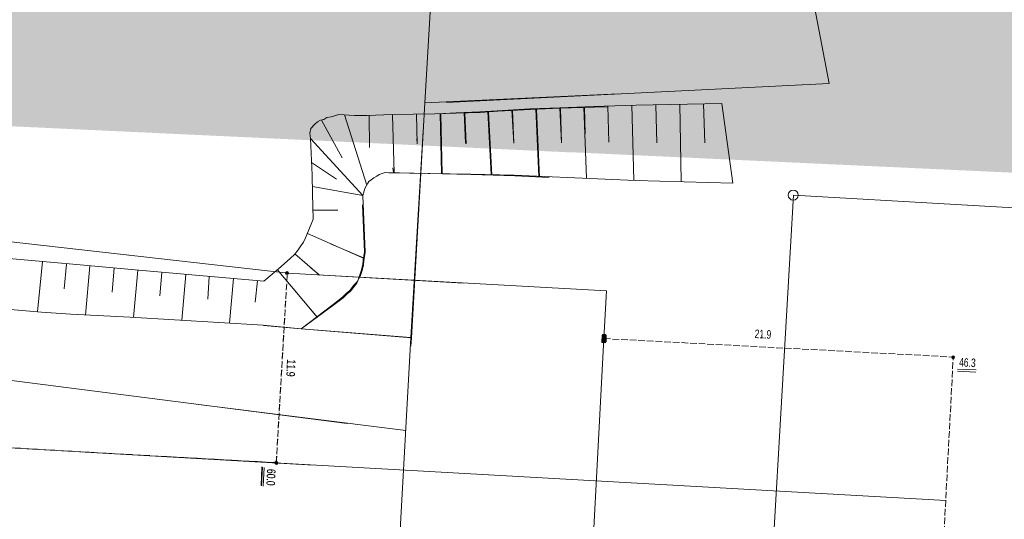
# Model space of a CAD drawing. Header units: metres. Extents: x -740 to 758, y -633 to 854.
# Tile 784 of 1056: x -145 to -84, y 249 to 280. Entities that reach past the tile are written whole.
import ezdxf

# ---------------------------------------------------------------- set-up
doc = ezdxf.new("R2010")
doc.units = ezdxf.units.M
doc.header["$MEASUREMENT"] = 0
doc.linetypes.add('416_125', pattern=[0.5408, 0.416, -0.1248])
for name, color, linetype in [('Gis.LOVION', 7, 'Continuous'), ('Grundkarte.LOVION', 7, 'Continuous'), ('Strom.LOVION', 7, 'Continuous'), ('StromBemass.LOVION', 7, 'Continuous')]:
    doc.layers.add(name, color=color, linetype=linetype)
doc.styles.add('ERSTELLTER_STIL_1', font='arial.ttf')

msp = doc.modelspace()

# ---------------------------------------------------------------- hatches: boundary and pattern name
at = {"layer": 'Strom.LOVION', "linetype": 'Continuous', "lineweight": 18}
for points in [[(-202.593, 302.954), (-198.488, 275.78), (-110.72, 271.681), (-89.351, 297.681)], [(-99.279, 298.168), (-120.661, 272.152), (-37.558, 268.307), (-72.38, 296.926)]]:
    msp.add_hatch(color=230, dxfattribs=at).paths.add_polyline_path(points)
at = {"layer": 'Strom.LOVION', "linetype": 'Continuous', "lineweight": 13}
msp.add_hatch(color=7, dxfattribs=at).paths.add_polyline_path([(-108.737, 260.225), (-108.758, 259.838), (-108.755, 259.809), (-108.723, 259.783), (-108.694, 259.786), (-108.574, 259.768), (-108.545, 259.771), (-108.492, 259.835), (-108.484, 260.205), (-108.486, 260.234), (-108.535, 260.274), (-108.668, 260.276), (-108.684, 260.289)])
at = {"layer": 'StromBemass.LOVION', "linetype": 'Continuous', "lineweight": 13}
for points in [[(-128.391, 264.064), (-128.384, 264.073), (-128.379, 264.084), (-128.374, 264.095), (-128.371, 264.106), (-128.37, 264.118), (-128.37, 264.129), (-128.371, 264.141), (-128.374, 264.153), (-128.379, 264.164), (-128.385, 264.174), (-128.392, 264.183), (-128.4, 264.192), (-128.409, 264.2), (-128.419, 264.206), (-128.429, 264.211), (-128.441, 264.214), (-128.452, 264.217), (-128.464, 264.217), (-128.476, 264.217), (-128.487, 264.214), (-128.499, 264.211), (-128.509, 264.206), (-128.519, 264.199), (-128.528, 264.192), (-128.536, 264.183), (-128.543, 264.173), (-128.549, 264.163), (-128.553, 264.152), (-128.556, 264.141), (-128.558, 264.129), (-128.558, 264.117), (-128.556, 264.105), (-128.553, 264.094), (-128.549, 264.083), (-128.543, 264.073), (-128.536, 264.063), (-128.528, 264.055), (-128.519, 264.047), (-128.509, 264.041), (-128.498, 264.036), (-128.487, 264.032), (-128.475, 264.03), (-128.463, 264.029), (-128.452, 264.03), (-128.44, 264.032), (-128.429, 264.036), (-128.418, 264.041), (-128.408, 264.047), (-128.399, 264.055)], [(-108.541, 259.969), (-108.535, 259.978), (-108.529, 259.989), (-108.525, 260), (-108.522, 260.011), (-108.52, 260.023), (-108.52, 260.035), (-108.522, 260.046), (-108.525, 260.058), (-108.529, 260.069), (-108.535, 260.079), (-108.542, 260.089), (-108.55, 260.097), (-108.559, 260.105), (-108.569, 260.111), (-108.58, 260.116), (-108.591, 260.12), (-108.603, 260.122), (-108.614, 260.122), (-108.626, 260.122), (-108.638, 260.119), (-108.649, 260.116), (-108.66, 260.111), (-108.67, 260.104), (-108.679, 260.097), (-108.687, 260.088), (-108.694, 260.079), (-108.699, 260.068), (-108.704, 260.057), (-108.706, 260.046), (-108.708, 260.034), (-108.708, 260.022), (-108.706, 260.011), (-108.703, 259.999), (-108.699, 259.988), (-108.693, 259.978), (-108.686, 259.968), (-108.678, 259.96), (-108.669, 259.952), (-108.659, 259.946), (-108.648, 259.941), (-108.637, 259.937), (-108.626, 259.935), (-108.614, 259.935), (-108.602, 259.935), (-108.59, 259.938), (-108.579, 259.941), (-108.569, 259.946), (-108.559, 259.953), (-108.55, 259.96)], [(-86.681, 258.804), (-86.674, 258.814), (-86.668, 258.824), (-86.664, 258.835), (-86.661, 258.846), (-86.66, 258.858), (-86.66, 258.869), (-86.662, 258.881), (-86.664, 258.892), (-86.669, 258.903), (-86.674, 258.913), (-86.681, 258.922), (-86.689, 258.931), (-86.698, 258.938), (-86.708, 258.944), (-86.719, 258.949), (-86.73, 258.953), (-86.741, 258.955), (-86.753, 258.956), (-86.764, 258.955), (-86.776, 258.953), (-86.787, 258.949), (-86.797, 258.944), (-86.807, 258.938), (-86.816, 258.93), (-86.824, 258.922), (-86.831, 258.912), (-86.836, 258.902), (-86.84, 258.891), (-86.843, 258.88), (-86.845, 258.869), (-86.845, 258.857), (-86.843, 258.845), (-86.84, 258.834), (-86.836, 258.823), (-86.83, 258.813), (-86.823, 258.804), (-86.815, 258.795), (-86.806, 258.788), (-86.797, 258.782), (-86.786, 258.777), (-86.775, 258.773), (-86.764, 258.771), (-86.752, 258.771), (-86.74, 258.771), (-86.729, 258.774), (-86.718, 258.777), (-86.707, 258.782), (-86.698, 258.788), (-86.689, 258.796)], [(-86.681, 258.799), (-86.674, 258.809), (-86.669, 258.819), (-86.664, 258.83), (-86.662, 258.841), (-86.66, 258.852), (-86.66, 258.864), (-86.662, 258.875), (-86.665, 258.887), (-86.669, 258.897), (-86.675, 258.907), (-86.681, 258.917), (-86.689, 258.925), (-86.698, 258.933), (-86.708, 258.939), (-86.719, 258.944), (-86.73, 258.947), (-86.741, 258.949), (-86.753, 258.95), (-86.764, 258.949), (-86.775, 258.947), (-86.786, 258.943), (-86.797, 258.938), (-86.807, 258.932), (-86.816, 258.925), (-86.823, 258.916), (-86.83, 258.907), (-86.836, 258.897), (-86.84, 258.886), (-86.843, 258.875), (-86.844, 258.863), (-86.844, 258.852), (-86.843, 258.84), (-86.84, 258.829), (-86.836, 258.818), (-86.83, 258.808), (-86.823, 258.799), (-86.815, 258.79), (-86.806, 258.783), (-86.796, 258.777), (-86.786, 258.772), (-86.775, 258.768), (-86.763, 258.766), (-86.752, 258.766), (-86.74, 258.766), (-86.729, 258.769), (-86.718, 258.772), (-86.708, 258.777), (-86.698, 258.783), (-86.689, 258.791)], [(-129.071, 252.192), (-129.064, 252.201), (-129.058, 252.212), (-129.054, 252.223), (-129.051, 252.234), (-129.049, 252.246), (-129.049, 252.258), (-129.051, 252.269), (-129.054, 252.281), (-129.058, 252.292), (-129.064, 252.302), (-129.071, 252.312), (-129.079, 252.32), (-129.088, 252.328), (-129.098, 252.334), (-129.109, 252.339), (-129.12, 252.343), (-129.132, 252.345), (-129.144, 252.346), (-129.155, 252.345), (-129.167, 252.343), (-129.178, 252.339), (-129.189, 252.334), (-129.199, 252.327), (-129.208, 252.32), (-129.216, 252.311), (-129.223, 252.302), (-129.229, 252.291), (-129.233, 252.28), (-129.236, 252.269), (-129.237, 252.257), (-129.237, 252.245), (-129.236, 252.233), (-129.233, 252.222), (-129.229, 252.211), (-129.223, 252.201), (-129.216, 252.191), (-129.208, 252.182), (-129.199, 252.175), (-129.189, 252.169), (-129.178, 252.164), (-129.167, 252.16), (-129.155, 252.158), (-129.143, 252.157), (-129.131, 252.158), (-129.12, 252.16), (-129.108, 252.164), (-129.098, 252.169), (-129.088, 252.175), (-129.079, 252.183)], [(-129.071, 252.192), (-129.064, 252.201), (-129.058, 252.212), (-129.054, 252.223), (-129.051, 252.234), (-129.049, 252.246), (-129.049, 252.258), (-129.051, 252.269), (-129.054, 252.281), (-129.058, 252.292), (-129.064, 252.302), (-129.071, 252.312), (-129.079, 252.32), (-129.088, 252.328), (-129.098, 252.334), (-129.109, 252.339), (-129.12, 252.343), (-129.132, 252.345), (-129.144, 252.346), (-129.155, 252.345), (-129.167, 252.343), (-129.178, 252.339), (-129.189, 252.334), (-129.199, 252.327), (-129.208, 252.32), (-129.216, 252.311), (-129.223, 252.302), (-129.229, 252.291), (-129.233, 252.28), (-129.236, 252.269), (-129.237, 252.257), (-129.237, 252.245), (-129.236, 252.233), (-129.233, 252.222), (-129.229, 252.211), (-129.223, 252.201), (-129.216, 252.191), (-129.208, 252.182), (-129.199, 252.175), (-129.189, 252.169), (-129.178, 252.164), (-129.167, 252.16), (-129.155, 252.158), (-129.143, 252.157), (-129.131, 252.158), (-129.12, 252.16), (-129.108, 252.164), (-129.098, 252.169), (-129.088, 252.175), (-129.079, 252.183)], [(-129.061, 252.181), (-129.055, 252.19), (-129.049, 252.201), (-129.045, 252.211), (-129.042, 252.223), (-129.041, 252.234), (-129.041, 252.246), (-129.042, 252.257), (-129.045, 252.268), (-129.049, 252.279), (-129.055, 252.289), (-129.062, 252.299), (-129.07, 252.307), (-129.079, 252.314), (-129.088, 252.32), (-129.099, 252.325), (-129.11, 252.329), (-129.121, 252.331), (-129.133, 252.332), (-129.144, 252.331), (-129.156, 252.329), (-129.167, 252.325), (-129.177, 252.32), (-129.187, 252.314), (-129.196, 252.307), (-129.204, 252.298), (-129.21, 252.289), (-129.216, 252.279), (-129.22, 252.268), (-129.223, 252.257), (-129.224, 252.245), (-129.224, 252.233), (-129.223, 252.222), (-129.22, 252.211), (-129.216, 252.2), (-129.21, 252.19), (-129.203, 252.181), (-129.195, 252.172), (-129.186, 252.165), (-129.177, 252.159), (-129.166, 252.154), (-129.155, 252.15), (-129.144, 252.148), (-129.132, 252.147), (-129.121, 252.148), (-129.109, 252.15), (-129.098, 252.154), (-129.088, 252.159), (-129.078, 252.165), (-129.069, 252.173)], [(-129.061, 252.181), (-129.055, 252.19), (-129.049, 252.201), (-129.045, 252.211), (-129.042, 252.223), (-129.041, 252.234), (-129.041, 252.246), (-129.042, 252.257), (-129.045, 252.268), (-129.049, 252.279), (-129.055, 252.289), (-129.062, 252.299), (-129.07, 252.307), (-129.079, 252.314), (-129.088, 252.32), (-129.099, 252.325), (-129.11, 252.329), (-129.121, 252.331), (-129.133, 252.332), (-129.144, 252.331), (-129.156, 252.329), (-129.167, 252.325), (-129.177, 252.32), (-129.187, 252.314), (-129.196, 252.307), (-129.204, 252.298), (-129.21, 252.289), (-129.216, 252.279), (-129.22, 252.268), (-129.223, 252.257), (-129.224, 252.245), (-129.224, 252.233), (-129.223, 252.222), (-129.22, 252.211), (-129.216, 252.2), (-129.21, 252.19), (-129.203, 252.181), (-129.195, 252.172), (-129.186, 252.165), (-129.177, 252.159), (-129.166, 252.154), (-129.155, 252.15), (-129.144, 252.148), (-129.132, 252.147), (-129.121, 252.148), (-129.109, 252.15), (-129.098, 252.154), (-129.088, 252.159), (-129.078, 252.165), (-129.069, 252.173)]]:
    msp.add_hatch(color=7, dxfattribs=at).paths.add_polyline_path(points)

# ---------------------------------------------------------------- linework, layer by layer
at = {"layer": 'Gis.LOVION', "color": 44, "linetype": 'Continuous', "lineweight": 18}
for points in [[(-188.866, 257.48), (-159.083, 253.948), (-126.806, 252.109)], [(-136.668, 252.676), (-87.214, 249.886)]]:
    msp.add_lwpolyline(points, dxfattribs=at)
at = {"layer": 'Grundkarte.LOVION', "color": 8, "linetype": 'Continuous', "lineweight": 18}
for points in [[(-348.722, 309.652), (-333.512, 303.72), (-311.939, 298.913), (-308.649, 297.609), (-307.261, 330.877), (-302.166, 330.459), (-298.075, 330.327), (-268.47, 329.527), (-223.493, 328.693), (-202.816, 327.907), (-203, 322.835), (-182.524, 322), (-181.966, 304.202), (-180.783, 282.122), (-157.897, 280.812), (-128.197, 287.204), (-121.142, 286.682), (-119.143, 286.493), (-119.83, 274.781), (-120.668, 260.069), (-120.707, 259.562)], [(-120.707, 259.562), (-120.668, 260.069), (-119.83, 274.781), (-119.143, 286.493), (-102.313, 285.153), (-99.47, 285.402), (-102.313, 285.153), (-119.143, 286.493), (-121.142, 286.682), (-120.892, 296.223), (-99.044, 295.552), (-96.94, 295.491), (-96.221, 289.355), (-96.94, 295.491), (-99.044, 295.552), (-98.853, 318.387), (-98.496, 318.363)], [(-121.74, 241.619), (-120.71, 260.103), (-119.935, 273.036), (-120.71, 260.103), (-121.74, 241.619)], [(-67.903, 238.134), (-66.258, 267.26), (-96.753, 269.007), (-98.78, 234.11)], [(-124.695, 254.71), (-191.201, 263.222), (-195.987, 247.178), (-178.336, 241.071), (-161.026, 234.222), (-146.83, 227.778)], [(-121.027, 254.279), (-134.013, 255.906)]]:
    msp.add_lwpolyline(points, dxfattribs=at)
at = {"layer": 'Grundkarte.LOVION', "color": 253, "linetype": 'Continuous', "lineweight": 18}
for points in [[(-107.738, 275.342), (-119.83, 274.781), (-119.143, 286.493), (-121.142, 286.682), (-128.197, 287.204), (-157.897, 280.812), (-180.783, 282.122), (-181.966, 304.202), (-182.524, 322), (-130.561, 319.839), (-103.761, 318.706), (-98.853, 318.387), (-98.496, 318.363)], [(-157.897, 280.812), (-128.197, 287.204), (-121.142, 286.682), (-119.143, 286.493), (-119.83, 274.781), (-120.668, 260.069), (-127.58, 260.634), (-129.968, 260.874), (-138.291, 261.36), (-142.005, 261.559), (-143.849, 261.674), (-145.309, 261.797)], [(-51.97, 280.124), (-69.612, 281.916), (-72.299, 282.186), (-92.331, 286.05), (-95.791, 285.771), (-96.377, 285.713), (-94.51, 275.995), (-118.482, 274.803)], [(-118.482, 274.803), (-94.51, 275.995), (-96.377, 285.713), (-95.791, 285.771), (-92.331, 286.05), (-72.299, 282.186), (-69.612, 281.916), (-51.97, 280.124)], [(-120.707, 259.562), (-120.668, 260.069), (-119.83, 274.781), (-107.738, 275.342)], [(-238.642, 273.243), (-229.1, 272.077), (-208.07, 269.493), (-201.044, 268.673), (-194.135, 267.841), (-187.109, 267.021), (-170.638, 265.114), (-162.061, 264.15), (-157.786, 263.651), (-151.848, 263.079), (-151.668, 262.447), (-150.799, 262.325), (-149.871, 262.208), (-148.859, 262.13), (-147.782, 261.999), (-146.62, 261.906), (-145.309, 261.797), (-143.849, 261.674), (-142.005, 261.559), (-138.291, 261.36), (-129.968, 260.874), (-127.58, 260.634), (-120.668, 260.069), (-120.707, 259.562)], [(-119.935, 273.036), (-120.71, 260.103), (-127.59, 260.642), (-129.946, 260.855), (-127.59, 260.642), (-120.71, 260.103), (-121.74, 241.619), (-115.167, 225.178), (-128.203, 198.899), (-128.867, 199.337), (-138.159, 205.197), (-156.111, 216.505), (-163.544, 219.975), (-156.111, 216.505), (-138.159, 205.197), (-128.867, 199.337), (-128.203, 198.899), (-124.374, 150.359), (-117.646, 64.92), (-124.374, 150.359), (-122.562, 150.27), (-114.297, 149.777), (24.069, 141.759)], [(-37.571, 268.291), (-65.703, 269.442), (-65.848, 267.3), (-66.258, 267.26), (-67.903, 238.134), (-109.348, 241.234), (-110.778, 237.725), (-110.992, 237.793), (-121.74, 241.619), (-120.71, 260.103), (-119.935, 273.036)]]:
    msp.add_lwpolyline(points, dxfattribs=at)
at = {"layer": 'Grundkarte.LOVION', "color": 7, "linetype": 'Continuous', "lineweight": 13}
for points in [[(-145.309, 261.797), (-143.849, 261.674), (-142.005, 261.559), (-138.291, 261.36), (-129.968, 260.874), (-127.58, 260.634), (-125.539, 262.134), (-124.962, 262.575), (-124.718, 262.806), (-124.501, 263.004), (-124.105, 263.486), (-124.032, 263.641), (-123.985, 263.764), (-123.858, 263.983), (-123.77, 264.287), (-123.687, 264.65), (-123.651, 264.89), (-123.586, 265.429), (-123.727, 268.991), (-127, 272.543), (-127.035, 272.894), (-126.973, 273.166), (-126.735, 273.455), (-126.571, 273.59), (-126.375, 273.698), (-126.172, 273.747), (-125.976, 273.855), (-125.715, 273.91), (-125.226, 274.046), (-124.246, 273.994), (-123.447, 273.984), (-121.887, 274.048), (-119.203, 274.103), (-117.877, 274.144), (-116.343, 274.176), (-115.257, 274.253), (-113.228, 274.362), (-111.375, 274.455), (-109.224, 274.517), (-108.398, 274.539)], [(-122.101, 270.401), (-116.949, 270.313), (-114.254, 270.251), (-106.656, 269.93), (-100.551, 269.759), (-101.245, 274.745), (-106.614, 274.634), (-109.266, 274.552), (-111.385, 274.463), (-113.27, 274.397), (-115.299, 274.287), (-116.385, 274.211), (-117.886, 274.152), (-119.063, 274.096)], [(-112.887, 274.405), (-112.709, 270.166)], [(-111.385, 274.463), (-111.29, 272.285)], [(-111.343, 274.428), (-111.28, 272.277)], [(-109.883, 274.521), (-109.715, 270.075)], [(-109.841, 274.487), (-109.798, 272.836)], [(-108.382, 274.579), (-108.308, 272.311)], [(-106.88, 274.637), (-106.747, 269.951)], [(-105.373, 274.637), (-105.319, 272.278)], [(-103.871, 274.695), (-103.785, 269.886)], [(-102.396, 274.721), (-102.304, 272.277)], [(-124.869, 274.022), (-123.465, 269.637)], [(-123.33, 273.995), (-123.311, 271.987)], [(-121.855, 274.021), (-121.766, 270.395)], [(-120.353, 274.079), (-120.319, 272.221)], [(-118.888, 274.114), (-118.787, 270.37)], [(-118.845, 274.079), (-118.745, 270.335)], [(-117.386, 274.172), (-117.288, 272.26)], [(-117.344, 274.137), (-117.246, 272.226)], [(-115.884, 274.23), (-115.676, 270.29)], [(-115.842, 274.195), (-115.634, 270.255)], [(-114.388, 274.347), (-114.273, 272.259)], [(-114.346, 274.312), (-114.263, 272.251)], [(-112.845, 274.37), (-112.667, 270.132)], [(-126.316, 273.703), (-125.022, 271.347)], [(-120.331, 272.554), (-120.329, 272.229)], [(-127, 272.543), (-126.894, 270.248), (-126.871, 269.098), (-126.833, 267.505), (-127.142, 266.736), (-127.31, 266.335), (-127.43, 266.058), (-127.615, 265.833), (-127.768, 265.581), (-128.006, 265.292), (-128.276, 265.029), (-129.012, 264.396), (-129.912, 263.628), (-137.752, 264.31), (-141.659, 264.667), (-147.532, 265.186)], [(-126.942, 271.041), (-125.364, 270.013)], [(-121.837, 270.722), (-121.808, 270.429)], [(-123.727, 268.991), (-123.592, 269.418), (-123.492, 269.605), (-123.418, 269.76), (-123.339, 269.857), (-123.201, 269.959), (-123.037, 270.093), (-122.841, 270.201), (-122.703, 270.303), (-122.331, 270.428), (-116.94, 270.305), (-114.212, 270.217), (-112.043, 270.104)], [(-126.884, 269.54), (-123.727, 268.991)], [(-123.738, 268.408), (-123.628, 265.463), (-123.693, 264.925), (-123.729, 264.685), (-123.812, 264.322), (-123.9, 264.018), (-124.042, 263.649), (-124.147, 263.521), (-124.279, 263.36), (-124.411, 263.199), (-124.543, 263.039), (-124.76, 262.84), (-125.004, 262.609), (-125.582, 262.169), (-127.59, 260.642), (-129.946, 260.855)], [(-126.858, 268.064), (-125.292, 268.07)], [(-127.189, 266.613), (-123.636, 265.039)], [(-125.746, 265.965), (-123.678, 265.074)], [(-127.979, 265.324), (-126.431, 263.998)], [(-143.774, 264.844), (-144.089, 261.71)], [(-142.282, 264.694), (-142.426, 263.143)], [(-140.822, 264.571), (-141.083, 261.501)], [(-139.303, 264.453), (-139.42, 262.935)], [(-137.81, 264.304), (-138.083, 261.351)], [(-136.318, 264.154), (-136.441, 262.694)], [(-134.799, 264.037), (-135.051, 261.175)], [(-129.097, 264.358), (-126.557, 261.355)], [(-126.987, 264.455), (-126.473, 264.032)], [(-133.339, 263.913), (-133.436, 262.485)], [(-131.82, 263.796), (-132.078, 260.992)], [(-130.328, 263.646), (-130.462, 262.303)], [(-128.07, 263.137), (-126.599, 261.39)]]:
    msp.add_lwpolyline(points, dxfattribs=at)
at = {"layer": 'Grundkarte.LOVION', "color": 8, "linetype": 'Continuous', "lineweight": 18}
msp.add_lwpolyline([(-89.603, 231.845), (-98.78, 234.11), (-96.753, 269.007), (-66.258, 267.26), (-67.903, 238.134), (-68.458, 228.09), (-78.716, 229.629)], close=True, dxfattribs=at)
at = {"layer": 'Grundkarte.LOVION', "color": 9, "linetype": 'Continuous', "lineweight": 18}
msp.add_circle((-96.769, 269.007), 0.312, dxfattribs=at)
at = {"layer": 'Strom.LOVION', "color": 1, "linetype": 'Continuous', "lineweight": 18}
for points in [[(-117.442, 263.502), (-128.395, 264.131), (-148.358, 266.376), (-167.407, 268.651), (-183.1, 270.752), (-183.395, 270.295)], [(-127.317, 264.053), (-108.463, 263.015), (-108.629, 260.028), (-109.685, 239.842), (-109.972, 228.878), (-109.444, 228.013), (-88.672, 222.626), (-78.206, 220.782), (-64.299, 218.802), (-53.008, 218.192), (-51.195, 218.399), (-50.875, 218.297), (-50.626, 218.011), (-50.558, 217.929), (-50.625, 217.095), (-50.665, 215.997), (-50.487, 215.69), (-50.188, 215.497), (-49.237, 215.442)]]:
    msp.add_lwpolyline(points, dxfattribs=at)
at = {"layer": 'Strom.LOVION', "color": 7, "linetype": 'Continuous', "lineweight": 13}
msp.add_lwpolyline([(-108.737, 260.225), (-108.684, 260.289), (-108.668, 260.276), (-108.535, 260.274), (-108.486, 260.234), (-108.484, 260.205), (-108.492, 259.835), (-108.545, 259.771), (-108.574, 259.768), (-108.694, 259.786), (-108.723, 259.783), (-108.755, 259.809), (-108.758, 259.838)], close=True, dxfattribs=at)
at = {"layer": 'StromBemass.LOVION', "color": 7, "linetype": '416_125', "lineweight": 13}
for points in [[(-159.083, 253.948), (-129.14, 252.25), (-128.453, 264.125)], [(-136.668, 252.676), (-129.149, 252.259), (-128.546, 262.559)], [(-108.629, 260.028), (-86.748, 258.872)], [(-89.203, 212.643), (-87.804, 238.686), (-86.748, 258.872)]]:
    msp.add_lwpolyline(points, dxfattribs=at)
at = {"layer": 'StromBemass.LOVION', "color": 7, "linetype": 'Continuous', "lineweight": 13}
for points in [[(-86.483, 257.982), (-85.325, 257.918)], [(-86.482, 258.115), (-85.31, 258.067)], [(-130.04, 251.994), (-130.088, 250.822)], [(-130.014, 251.973), (-130.078, 250.814)], [(-129.904, 251.963), (-129.968, 250.804)], [(-129.894, 251.955), (-129.958, 250.796)]]:
    msp.add_lwpolyline(points, dxfattribs=at)
for centre, radius in [((-128.464, 264.123), 0.094), ((-108.614, 260.028), 0.094), ((-86.752, 258.863), 0.0925), ((-86.752, 258.858), 0.0922), ((-129.143, 252.251), 0.0942), ((-129.143, 252.251), 0.0942), ((-129.132, 252.24), 0.0921), ((-129.132, 252.24), 0.0921)]:
    msp.add_circle(centre, radius, dxfattribs=at)

# ---------------------------------------------------------------- texts
at = {"layer": 'StromBemass.LOVION', "color": 7, "linetype": 'Continuous', "lineweight": 13, "attachment_point": 7, "style": 'ERSTELLTER_STIL_1'}
for s, insert, char_height, rotation in [('{\\A1;\\W0.71557x;21.9}', (-99.195, 260.055), 0.53354, 357.24386), ('{\\A1;\\W0.74393x;11.9}', (-128.477, 258.742), 0.53356, 267.24537), ('{\\A1;\\W0.74393x;11.9}', (-128.467, 258.734), 0.53356, 267.24537), ('{\\A1;\\W0.71557x;46.3}', (-86.39, 258.278), 0.53355, 357.24387), ('{\\A1;\\W0.71556x;60.0}', (-129.728, 251.88), 0.53356, 267.24537), ('{\\A1;\\W0.71556x;60.0}', (-129.718, 251.872), 0.53356, 267.24536)]:
    msp.add_mtext(s, dxfattribs=dict(at, insert=insert, char_height=char_height, rotation=rotation))

doc.saveas('drawing.dxf')
